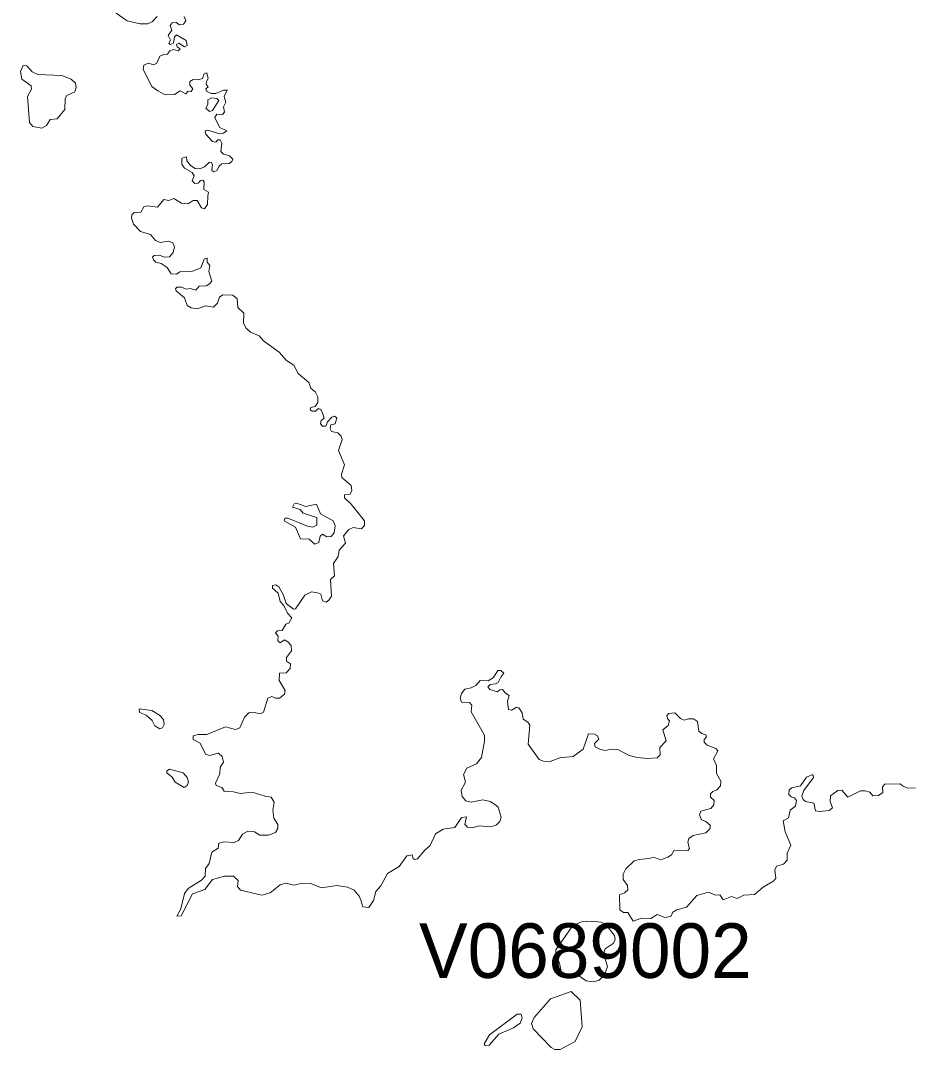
# Model space of a CAD drawing. Extents: x 369010 to 735936, y 6377141 to 6616555.
# Drawn here: x 453069 to 454701, y 6405110 to 6406996 of the extents above; entities that cross this region are included whole.
import ezdxf
from ezdxf.enums import TextEntityAlignment as Align

# ---------------------------------------------------------------- set-up
doc = ezdxf.new("R2010")
doc.units = 0
doc.header["$LTSCALE"] = 40
doc.layers.add('3', color=7, linetype='Continuous', lineweight=13)
doc.layers.add('4', color=7, linetype='Continuous')

msp = doc.modelspace()

# ---------------------------------------------------------------- linework, layer by layer
at = {"layer": '3'}
for points in [[(453243.63, 6407009.49), (453264.15, 6406995.43), (453287.82, 6406989.97), (453300.9, 6406989.97), (453309.67, 6406994.1), (453318.77, 6407003.87)], [(453368.42, 6407003.37), (453371.23, 6406995.92), (453367.1, 6406989.8), (453358.99, 6406988.31), (453354.52, 6406992.78), (453346.57, 6406992.28), (453342.44, 6406987.32), (453345.58, 6406978.71), (453338.8, 6406968.62), (453343.1, 6406960.51), (453339.95, 6406954.71), (453342.44, 6406952.23), (453348.56, 6406954.71), (453350.71, 6406966.3), (453354.35, 6406969.77), (453371.9, 6406959.51), (453374.05, 6406950.41), (453369.25, 6406948.09), (453358.82, 6406954.71), (453354.52, 6406952.23), (453355.51, 6406947.76), (453360.97, 6406944.62), (453357.5, 6406940.81), (453348.73, 6406943.13), (453342.11, 6406940.48), (453337.8, 6406934.69), (453330.85, 6406933.86), (453323.57, 6406930.71), (453318.27, 6406917.81), (453312.81, 6406915.16), (453302.22, 6406917.81), (453294.28, 6406914.33), (453293.45, 6406906.55), (453309.17, 6406875.27), (453320.26, 6406867.33), (453333.67, 6406860.21), (453350.38, 6406860.54), (453360.97, 6406867.33), (453371.4, 6406861.7), (453375.54, 6406866.83), (453381.17, 6406866), (453384.14, 6406870.97), (453378.68, 6406877.75), (453379.01, 6406884.54), (453384.64, 6406888.01), (453394.07, 6406887.35), (453401.69, 6406890.17), (453404.83, 6406898.28), (453410.13, 6406900.26), (453412.45, 6406890), (453409.47, 6406884.54), (453408.47, 6406879.74), (453412.45, 6406874.94), (453407.98, 6406870.97), (453409.3, 6406866.5), (453417.58, 6406862.69), (453426.35, 6406862.36), (453440.75, 6406868.49), (453447.37, 6406868.32), (453441.74, 6406857.07), (453444.88, 6406846.31), (453440.25, 6406838.2), (453442.4, 6406828.1), (453438.76, 6406824.13), (453428.33, 6406824.3), (453424.86, 6406818.34), (453428, 6406810.39), (453433.63, 6406799.97), (453446.37, 6406794.34), (453440.25, 6406789.54)], [(453440.25, 6406789.54), (453433.96, 6406788.55), (453411.45, 6406795.5), (453406.82, 6406793.84), (453407.81, 6406788.22), (453420.22, 6406774.31), (453426.51, 6406773.32), (453430.15, 6406777.46), (453434.13, 6406777.46), (453437.27, 6406771.5), (453435.78, 6406756.27), (453440.25, 6406751.47), (453451.17, 6406748.33), (453457.79, 6406742.21), (453455.81, 6406737.57), (453450.68, 6406734.1), (453437.11, 6406733.43), (453432.64, 6406729.3), (453428, 6406721.19), (453422.87, 6406718.7), (453419.07, 6406721.19), (453420.39, 6406732.44), (453417.74, 6406736.58), (453413.94, 6406736.25), (453405.33, 6406728.3), (453397.05, 6406724.33), (453388.28, 6406725.16), (453380.17, 6406730.45), (453373.39, 6406739.23), (453372.39, 6406746.51), (453364.12, 6406743.7), (453364.28, 6406733.1), (453369.25, 6406725.82), (453383.32, 6406717.71), (453386.63, 6406711.59), (453382.82, 6406702.32), (453387.62, 6406697.69), (453394.07, 6406698.18), (453398.54, 6406703.15), (453402.35, 6406703.64), (453404.83, 6406700.66), (453404.67, 6406686.6), (453413.11, 6406681.63), (453411.62, 6406675.01), (453410.96, 6406658.79), (453405.83, 6406651.34), (453400.2, 6406652.67), (453392.09, 6406666.24), (453385.14, 6406666.57), (453375.87, 6406660.45), (453363.46, 6406661.44), (453349.72, 6406669.71), (453340.45, 6406666.07), (453331.18, 6406668.39), (453319.27, 6406654.16), (453301.72, 6406656.31), (453294.61, 6406654.99), (453288.98, 6406644.89), (453276.73, 6406644.56), (453272.43, 6406639.92), (453272.1, 6406634.3), (453275.41, 6406622.88), (453288.48, 6406609.47), (453306.85, 6406604.01), (453315.63, 6406593.25), (453324.4, 6406589.11), (453338.96, 6406591.93), (453347.73, 6406588.45), (453350.38, 6406581.17), (453348.23, 6406570.91), (453341.44, 6406563.13), (453331.68, 6406562.63), (453323.4, 6406565.94), (453313.31, 6406565.78), (453310.5, 6406562.14), (453312.15, 6406557.5), (453316.62, 6406553.37), (453326.38, 6406550.88), (453337.31, 6406543.77), (453344.59, 6406531.85), (453354.19, 6406531.35), (453360.48, 6406535.82), (453382.65, 6406535.99), (453398.71, 6406543.1), (453404.83, 6406558.66), (453410.29, 6406560.48), (453410.46, 6406553.53), (453415.59, 6406547.24), (453413.6, 6406535.99), (453419.23, 6406518.44), (453415.09, 6406513.48), (453408.8, 6406510.17), (453396.06, 6406509.34), (453389.44, 6406501.89), (453379.68, 6406505.2), (453371.73, 6406503.55), (453363.46, 6406507.52), (453354.85, 6406507.69), (453352.37, 6406504.21), (453353.69, 6406500.9)], [(453353.69, 6406500.9), (453369.25, 6406487.99), (453373.88, 6406473.76), (453381, 6406469.62), (453392.92, 6406467.47), (453407.31, 6406473.1), (453422.21, 6406470.61), (453429.49, 6406478.23), (453432.97, 6406488.98), (453439.42, 6406493.12), (453457.79, 6406492.79), (453465.41, 6406486.17), (453466.57, 6406469.95), (453477.49, 6406459.86), (453477.32, 6406442.31), (453481.46, 6406433.04), (453490.23, 6406424.93), (453506.12, 6406417.98), (453513.73, 6406408.88), (453542.37, 6406388.36), (453556.1, 6406372.8), (453569.51, 6406364.19), (453577.29, 6406349.13), (453597.15, 6406332.75), (453600.79, 6406321.99), (453609.06, 6406314.71), (453613.2, 6406306.1), (453613.2, 6406296.17), (453608.73, 6406288.56), (453600.46, 6406286.74), (453599.46, 6406282.77), (453603.11, 6406280.12), (453609.23, 6406280.28), (453614.86, 6406284.92), (453618.99, 6406283.26), (453622.47, 6406275.15), (453624.95, 6406267.37), (453619.33, 6406263.24), (453618.5, 6406256.62), (453621.64, 6406252.31), (453628.26, 6406252.31), (453630.91, 6406260.59), (453638.85, 6406269.36), (453644.15, 6406271.02), (453648.29, 6406268.04), (453645.31, 6406256.62), (453636.87, 6406254.96), (453636.04, 6406247.85), (453638.52, 6406242.71), (453649.94, 6406240.56), (453656.4, 6406234.27), (453658.05, 6406228.15), (453651.43, 6406207.79), (453662.03, 6406181.81), (453656.89, 6406164.43), (453657.06, 6406158.31), (453674.44, 6406143.74), (453675.6, 6406134.48), (453672.62, 6406128.02), (453662.19, 6406126.53), (453662.19, 6406121.07), (453674.44, 6406109.81), (453698.77, 6406078.87), (453698.6, 6406070.76), (453693.14, 6406064.63), (453678.08, 6406067.11), (453669.97, 6406063.47), (453660.2, 6406051.72), (453663.85, 6406037.82), (453652.43, 6406025.08), (453650.77, 6406013.66), (453642, 6406000.75), (453644.15, 6405978.07), (453636.37, 6405971.29), (453638.52, 6405941), (453633.39, 6405933.39), (453628.76, 6405930.24), (453621.64, 6405932.39), (453618.83, 6405944.64), (453612.71, 6405946.79), (453601.78, 6405948.78), (453589.53, 6405942.99), (453572.65, 6405917.83), (453568.52, 6405917.33), (453555.61, 6405927.76), (453549.98, 6405943.98), (453541.87, 6405958.21), (453536.41, 6405961.69), (453530.45, 6405960.53), (453530.45, 6405955.57), (453540.71, 6405946.3), (453544.35, 6405931.4), (453551.14, 6405923.95), (453557.59, 6405910.05), (453565.54, 6405900.95), (453560.08, 6405891.52), (453554.61, 6405889.53), (453547.99, 6405877.78), (453539.22, 6405877.61), (453535.91, 6405873.81)], [(453535.91, 6405873.81), (453540.55, 6405867.52), (453540.05, 6405859.08), (453544.35, 6405855.6), (453552.46, 6405860.73), (453558.25, 6405857.26), (453564.38, 6405850.47), (453564.87, 6405840.71), (453556.1, 6405828.29), (453555.77, 6405821.67), (453563.22, 6405816.71), (453562.72, 6405808.43), (453555.61, 6405800.16), (453543.19, 6405799.49), (453542.7, 6405786.25), (453553.45, 6405768.21), (453552.46, 6405761.1), (453542.86, 6405754.15), (453535.58, 6405754.15), (453529.29, 6405756.79), (453521.51, 6405753.82), (453514.06, 6405728.16), (453508.11, 6405725.51), (453494.37, 6405728), (453487.09, 6405727.34), (453478.81, 6405718.89), (453470.54, 6405699.7), (453462.43, 6405696.55), (453443.89, 6405701.35), (453409.8, 6405687.45), (453394.07, 6405687.28), (453384.81, 6405684.8), (453384.81, 6405678.02), (453397.72, 6405671.39), (453407.48, 6405651.2), (453414.93, 6405648.89), (453431.48, 6405653.35), (453438.1, 6405647.23), (453440.75, 6405636.8), (453434.29, 6405627.54), (453433.96, 6405615.45), (453425.52, 6405597.91), (453427.01, 6405593.61), (453437.11, 6405590.3), (453441.74, 6405583.51), (453458.95, 6405582.35), (453471.03, 6405579.37), (453493.21, 6405581.86), (453517.04, 6405574.58), (453527.97, 6405572.75), (453533.1, 6405563.32), (453530.78, 6405548.59), (453532.93, 6405534.19), (453540.05, 6405522.28), (453540.21, 6405514.99), (453535.91, 6405507.71), (453522.67, 6405502.75), (453506.78, 6405502.58), (453497.51, 6405509.2), (453485.27, 6405509.86), (453475.34, 6405504.57), (453467.72, 6405493.31), (453459.95, 6405489.34), (453441.24, 6405490.83), (453432.14, 6405488.18), (453430.49, 6405479.08), (453419.23, 6405471.8), (453413.94, 6405450.61), (453407.31, 6405441.84), (453406.98, 6405427.94), (453400.2, 6405420.16), (453375.54, 6405404.93), (453369.25, 6405396.16), (453361.97, 6405367.7), (453355.02, 6405354.45), (453362.63, 6405354.95), (453383.65, 6405395.17), (453406.32, 6405402.95), (453420.39, 6405421.81), (453442.4, 6405427.61), (453458.95, 6405427.44), (453467.06, 6405419.66), (453466.4, 6405408.91), (453471.53, 6405401.79), (453510.92, 6405393.02), (453526.15, 6405397.15), (453544.19, 6405411.72), (453554.45, 6405415.03), (453569.51, 6405410.89), (453584.57, 6405414.7), (453599.96, 6405414.2), (453619.82, 6405406.26), (453648.29, 6405410.4), (453667.65, 6405407.58), (453680.07, 6405402.12), (453689.33, 6405391.03), (453691.98, 6405383.91), (453696.12, 6405371.34), (453707.04, 6405370.01), (453715.15, 6405383.09)], [(453715.15, 6405383.09), (453719.46, 6405399.64), (453729.05, 6405409.9), (453741.3, 6405432.74), (453762.65, 6405445.48), (453776.55, 6405465.01), (453786.32, 6405466.5), (453787.81, 6405460.05), (453791.28, 6405458.23), (453796.08, 6405459.38), (453809.32, 6405475.27), (453819.09, 6405483.71), (453829.02, 6405505.23), (453842.92, 6405514), (453864.6, 6405516.98), (453876.68, 6405535.19), (453886.12, 6405536.18), (453882.48, 6405522.28), (453887.61, 6405517.64), (453896.38, 6405516.15), (453908.63, 6405519.63), (453930.31, 6405517.97), (453940.57, 6405521.78), (453946.69, 6405527.9), (453949.51, 6405536.01), (453943.88, 6405554.05), (453937.42, 6405559.85), (453929.31, 6405564.31), (453915.58, 6405567.46), (453894.39, 6405563.32), (453884.46, 6405565.8), (453878.01, 6405573.58), (453876.35, 6405585), (453884.13, 6405599.9), (453880.49, 6405614.3), (453886.45, 6405625.72), (453903.99, 6405633.83), (453913.43, 6405645.08), (453918.89, 6405675.04), (453918.89, 6405686.29), (453894.23, 6405729.16), (453895.88, 6405740.91), (453891.25, 6405746.04), (453876.68, 6405746.53), (453874.37, 6405754.15), (453876.85, 6405762.59), (453882.97, 6405770.37), (453894.39, 6405772.68), (453902.67, 6405776.99), (453910.78, 6405786.09), (453925.67, 6405785.76), (453935.44, 6405791.72), (453943.22, 6405804.63), (453948.84, 6405804.79), (453954.47, 6405799.66), (453949.01, 6405792.21), (453943.88, 6405782.61), (453938.75, 6405779.97), (453929.48, 6405779.14), (453925.18, 6405774.5), (453928.32, 6405769.7), (453942.89, 6405765.57), (453946.86, 6405769.21), (453951.66, 6405769.7), (453957.28, 6405763.42), (453963.74, 6405758.95), (453961.26, 6405748.69), (453962.91, 6405733.13), (453968.37, 6405732.13), (453977.31, 6405737.27), (453981.78, 6405736.44), (453987.9, 6405727.17), (453989.56, 6405715.25), (453998.16, 6405710.12), (454001.97, 6405704.33), (453998.66, 6405669.41), (454019.02, 6405641.77), (454027.13, 6405638.46), (454039.37, 6405638.13), (454057.08, 6405644.58), (454081.08, 6405646.9), (454099.62, 6405660.47), (454109.38, 6405688.28), (454120.14, 6405687.95), (454125.93, 6405684.97), (454128.42, 6405678.68), (454120.31, 6405671.06), (454121.96, 6405664.61), (454131.23, 6405659.64), (454140.33, 6405658.15), (454151.26, 6405660.47), (454163.17, 6405660.14), (454184.19, 6405648.72), (454198.92, 6405645.25), (454217.46, 6405643.26), (454235.17, 6405644.58), (454240.79, 6405650.38), (454240.13, 6405663.78), (454251.72, 6405675.7), (454245.43, 6405695.72)], [(454245.43, 6405695.72), (454255.36, 6405703.83), (454258.17, 6405712.27), (454254.2, 6405716.91), (454253.21, 6405722.04), (454256.85, 6405726.01), (454267.94, 6405727), (454278.2, 6405716.74), (454284.98, 6405713.76), (454292.43, 6405716.08), (454301.7, 6405716.08), (454309.31, 6405711.45), (454311.79, 6405693.74), (454317.42, 6405688.94), (454324.21, 6405686.95), (454325.86, 6405683.15), (454321.56, 6405678.18), (454321.23, 6405673.05), (454326.69, 6405667.92), (454343.07, 6405661.8), (454346.38, 6405657.16), (454338.61, 6405642.6), (454344.23, 6405630.68), (454344.23, 6405615.79), (454352.01, 6405601.88), (454351.52, 6405593.28), (454344.73, 6405585.99), (454337.12, 6405583.02), (454332.98, 6405578.38), (454332.98, 6405572.26), (454339.76, 6405566.13), (454339.1, 6405558.69), (454333.81, 6405551.74), (454315.44, 6405546.94), (454312.95, 6405539.82), (454316.59, 6405530.88), (454324.21, 6405527.9), (454332.32, 6405521.12), (454332.48, 6405515.16), (454324.54, 6405506.88), (454301.53, 6405502.25), (454293.42, 6405496.46), (454291.6, 6405489.84), (454294.75, 6405478.09), (454291.77, 6405474.78), (454266.61, 6405475.27), (454261.48, 6405466.67), (454254.86, 6405462.2), (454241.45, 6405457.56), (454229.04, 6405462.53), (454220.77, 6405459.88), (454202.07, 6405457.89), (454193.29, 6405455.91), (454178.07, 6405441.01), (454173.27, 6405431.08), (454173.27, 6405421.32), (454181.21, 6405410.23), (454181.54, 6405402.29), (454175.25, 6405397.32), (454165.99, 6405393.18), (454166.81, 6405365.71), (454173.76, 6405361.24), (454181.71, 6405360.74), (454191.47, 6405345.19), (454206.7, 6405350.48), (454223.75, 6405349.99), (454235, 6405357.1), (454249.4, 6405351.81), (454260.49, 6405353.96), (454263.8, 6405361.74), (454271.08, 6405365.87), (454289.29, 6405371.01), (454308.15, 6405392.19), (454329.34, 6405398.15), (454342.08, 6405393.02), (454350.03, 6405393.18), (454355.98, 6405384.41), (454371.38, 6405390.53), (454381.8, 6405386.56), (454394.22, 6405392.52), (454413.58, 6405394.01), (454429.3, 6405407.58), (454449.33, 6405419), (454452.97, 6405424.13), (454450.82, 6405439.03), (454454.29, 6405445.98), (454466.71, 6405449.62), (454473.49, 6405456.9), (454473.82, 6405469.65), (454480.28, 6405484.54), (454469.69, 6405508.87), (454466.21, 6405529.06), (454476.14, 6405534.69), (454478.95, 6405548.59), (454489.05, 6405556.2), (454490.37, 6405566.13), (454486.73, 6405571.1), (454481.1, 6405573.09), (454476.64, 6405577.22), (454477.13, 6405585.66)], [(454477.13, 6405585.66), (454482.26, 6405589.8), (454497.99, 6405593.11), (454508.91, 6405608.83), (454520.83, 6405613.96), (454521.82, 6405608.67), (454504.28, 6405584.51), (454500.3, 6405574.41), (454502.95, 6405567.95), (454507.42, 6405564.31), (454522.32, 6405561.33), (454525.29, 6405547.6), (454533.74, 6405546.11), (454550.62, 6405547.93), (454556.74, 6405553.06), (454552.6, 6405564.81), (454553.1, 6405574.91), (454566.67, 6405584.51), (454573.95, 6405585), (454584.71, 6405572.59), (454608.21, 6405584.34), (454615.99, 6405584.34), (454624.93, 6405581.86), (454630.39, 6405574.74), (454641.15, 6405575.24), (454648.93, 6405580.86), (454648.43, 6405591.62), (454652.4, 6405596.42), (454680.87, 6405596.92), (454685.01, 6405593.11), (454694.27, 6405589.14), (454708.84, 6405589.8)]]:
    msp.add_lwpolyline(points, dxfattribs=at)
for points in [[(453107.75, 6406798.81), (453116.03, 6406803.94), (453122.81, 6406815.03), (453135.56, 6406815.85), (453149.63, 6406833.23), (453149.96, 6406853.42), (453153.6, 6406858.72), (453167.83, 6406865.84), (453170.64, 6406873.45), (453169.15, 6406881.39), (453161.21, 6406888.51), (453144.33, 6406895.3), (453099.97, 6406897.61), (453089.71, 6406901.92), (453079.95, 6406913.17), (453073.33, 6406913.67), (453068.53, 6406902.91), (453070.68, 6406889.01), (453088.22, 6406876.26), (453088.72, 6406870.47), (453081.44, 6406856.9), (453085.08, 6406809.23), (453091.2, 6406801.95)], [(453418.57, 6406854.42), (453411.95, 6406850.94), (453411.95, 6406842.5), (453407.81, 6406835.55), (453414.6, 6406829.26), (453420.06, 6406831.25), (453432.14, 6406849.95), (453428.5, 6406853.59)], [(453607.74, 6406036.17), (453615.19, 6406039.48), (453617.5, 6406051.23), (453622.14, 6406054.87), (453629.75, 6406049.57), (453637.86, 6406050.23), (453643.16, 6406057.35), (453644.98, 6406070.09), (453641.5, 6406079.03), (453618.5, 6406091.94), (453610.72, 6406109.48), (453591.19, 6406105.18), (453574.14, 6406111.3), (453569.84, 6406110.48), (453566.86, 6406104.19), (453581.26, 6406099.72), (453586.56, 6406093.26), (453611.71, 6406085.15), (453611.71, 6406071.25), (453604.1, 6406067.61), (453594.17, 6406069.1), (453558.25, 6406084.16), (453552.96, 6406084), (453551.47, 6406079.36), (453572.65, 6406067.61), (453581.43, 6406046.1), (453597.31, 6406045.6)], [(453323.57, 6405697.54), (453328.7, 6405699.86), (453331.68, 6405705.99), (453330.52, 6405714.76), (453322.91, 6405722.87), (453309.17, 6405731.47), (453285.83, 6405734.29), (453286.5, 6405727.67), (453298.74, 6405722.87), (453309.67, 6405712.77), (453314.3, 6405703.17)], [(453368.42, 6405590.3), (453374.05, 6405593.61), (453376.53, 6405600.56), (453374.05, 6405608.67), (453366.6, 6405616.78), (453341.44, 6405623.73), (453336.31, 6405620.92), (453336.48, 6405616.78), (453346.08, 6405609.17), (453351.71, 6405599.9)], [(454114.68, 6405345.35), (454096.64, 6405343.86), (454080.59, 6405337.41), (454049.3, 6405292.39), (454049.3, 6405282.96), (454056.42, 6405268.06), (454059.73, 6405249.69), (454070.99, 6405244.39), (454087.54, 6405248.04), (454105.41, 6405235.62), (454118.65, 6405233.64), (454129.08, 6405237.28), (454139.01, 6405246.88), (454144.14, 6405262.27), (454137.19, 6405285.44), (454139.84, 6405294.71), (454154.9, 6405304.14), (454158.04, 6405310.76), (454157.05, 6405319.04), (454140.33, 6405339.56), (454132.55, 6405343.53)], [(454077.77, 6405215.93), (454040.04, 6405202.85), (454009.58, 6405168.59), (454005.12, 6405157.5), (454007.76, 6405147.57), (454041.03, 6405113.32), (454047.82, 6405110.17), (454057.41, 6405110.01), (454084.72, 6405124.57), (454097.8, 6405151.38), (454093.99, 6405200.2)], [(453978.63, 6405174.88), (453927.82, 6405136.98), (453918.06, 6405120.43), (453920.21, 6405117.12), (453927.16, 6405117.95), (453945.2, 6405137.98), (453972.18, 6405149.56), (453983.93, 6405158), (453988.07, 6405167.27), (453985.92, 6405174.39)]]:
    msp.add_lwpolyline(points, close=True, dxfattribs=at)

# ---------------------------------------------------------------- texts
at = {"layer": '4'}
msp.add_text('V0689002', height=100, dxfattribs=at).set_placement((454103.63, 6405241.16), align=Align.CENTER)

doc.saveas('drawing.dxf')
